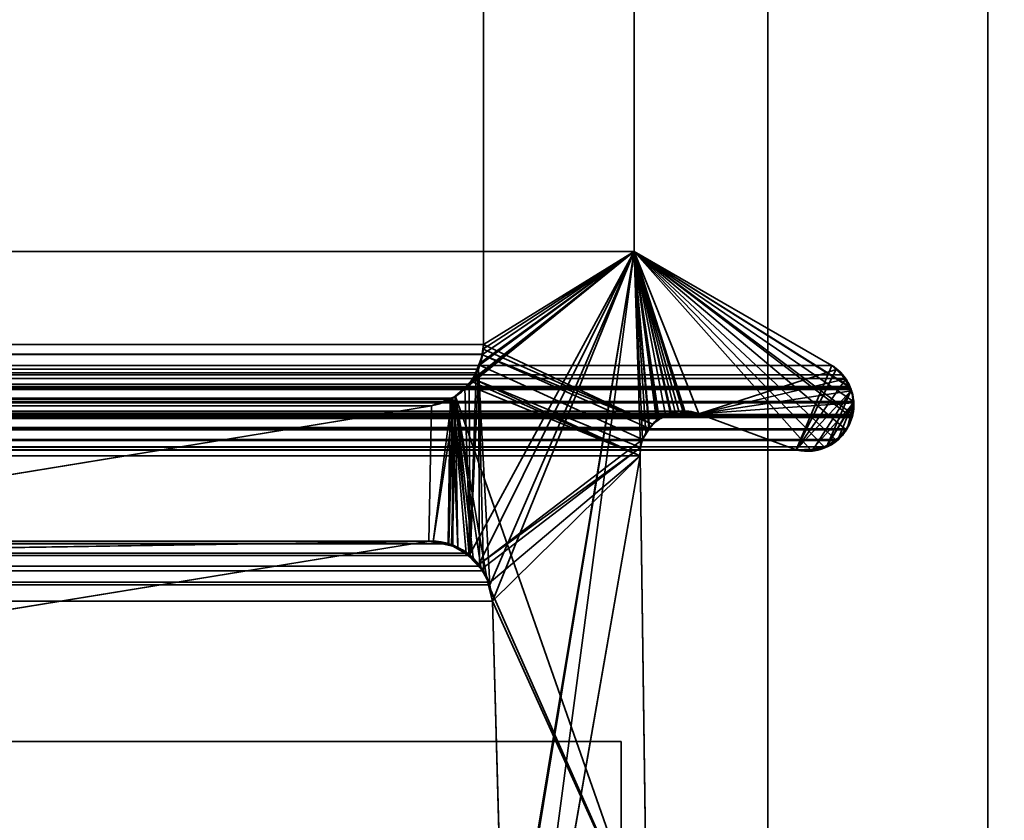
# Model space of a CAD drawing. Header units: millimetres. Extents: x -508 to 6708, y -110 to 248.
# Tile 988 of 1056: x 1857.9 to 1864.61, y 2.48 to 7.93. Entities that reach past the tile are written whole.
import ezdxf

# ---------------------------------------------------------------- set-up
doc = ezdxf.new("R2010")
doc.units = ezdxf.units.MM
doc.layers.add('151', color=7, linetype='Continuous', true_color=0xffffff)

# ---------------------------------------------------------------- blocks, each defined once
blk = doc.blocks.new('UG_SURFACE_002')
at = {"layer": '151', "color": 252, "linetype": 'Continuous', "lineweight": 35}
for points in [[(2057.4999, -5.3, 2215.25), (2057.4999, 229.4, 2215.25), (942.5, 229.4, 2215.25), (942.5, -5.3, 2215.25)], [(1092.5, -5.3, 2065.2499), (1092.5, 229.4, 2065.2499), (1907.5, 229.4, 2065.2499), (1907.5, -5.3, 2065.2499)]]:
    blk.add_3dface(points, dxfattribs=at)
blk = doc.blocks.new('UG_SURFACE_256')
at = {"layer": '151', "color": 252, "linetype": 'Continuous', "lineweight": 35}
for points in [[(1135.5, -22.22, 2021.75), (1864.5, -22.22, 2021.75), (1864.5, 61.62, 2021.75), (1135.5, 61.62, 2021.75)], [(1137, -22.22, 2020.2501), (1137, 61.62, 2020.2501), (1863, 61.62, 2020.2501), (1863, -22.22, 2020.2501)], [(1863, -22.22, 2020.2501), (1863, 61.62, 2020.2501), (1864.5, 61.62, 2021.75), (1864.5, -22.22, 2021.75)]]:
    blk.add_3dface(points, dxfattribs=at)
blk = doc.blocks.new('UG_SURFACE_257')
at = {"layer": '151', "color": 252, "linetype": 'Continuous', "lineweight": 35}
for points in [[(1863, 61.62, 2020.2501), (1863, 61.62, -7.75), (1863, -22.22, -7.75), (1863, -22.22, 2020.2501)], [(1863, -22.22, -7.75), (1863, 61.62, -7.75), (1864.5, 61.62, -7.75), (1864.5, -22.22, -7.75)], [(1864.5, -22.22, 2021.75), (1864.5, 61.62, 2021.75), (1863, 61.62, 2020.2501), (1863, -22.22, 2020.2501)], [(1864.5, 61.62, 2021.75), (1864.5, -22.22, 2021.75), (1864.5, -22.22, -7.75), (1864.5, 61.62, -7.75)]]:
    blk.add_3dface(points, dxfattribs=at)
blk = doc.blocks.new('UG_SURFACE_259')
at = {"layer": '151', "color": 7, "linetype": 'Continuous', "lineweight": 35}
for points in [[(1138.9384, 5.7187, 2018.3115), (1138.9384, 10.8663, 2018.3115), (1861.0616, 10.8663, 2018.3115), (1861.0616, 5.7187, 2018.3115)], [(1861.0616, 5.7187, 2018.3115), (1861.0616, 10.8663, 2018.3115), (1862.0888, 10.6334, 2019.3388), (1862.0888, 6.3541, 2019.3388)], [(1862.0888, 6.3541, 2019.3388), (1862.0888, 10.6334, 2019.3388), (1137.9112, 10.6334, 2019.3388), (1137.9112, 6.3541, 2019.3388)], [(1863.4353, 5.5775, 2020.6852), (1862.0888, 6.3541, 2019.3388), (1137.9112, 6.3541, 2019.3388), (1136.5647, 5.5775, 2020.6852)], [(1862.0888, 6.3541, 2019.3388), (1861.1044, 4.0824, 2018.3544), (1861.0271, 5.5518, 2018.2772), (1861.0557, 5.6507, 2018.3058)], [(1861.0557, 5.6507, 2018.3058), (1861.0564, 5.6534, 2018.3065), (1862.0888, 6.3541, 2019.3388)], [(1862.0888, 6.3541, 2019.3388), (1861.0564, 5.6534, 2018.3065), (1861.0616, 5.7187, 2018.3115)], [(1861.1224, 3.9715, 2018.3723), (1861.1044, 4.0824, 2018.3544), (1862.0888, 6.3541, 2019.3388)], [(1861.2049, 1.0412, 2018.4548), (1861.1224, 3.9715, 2018.3723), (1862.0888, 6.3541, 2019.3388)], [(1861.1853, -0.4469, 2018.4352), (1862.0888, 6.3541, 2019.3388), (1862.1328, 5.0214, 2019.3827), (1862.1284, 4.9608, 2019.3784)], [(1861.1883, 0.8784, 2018.4383), (1862.0888, 6.3541, 2019.3388), (1861.1853, -0.4469, 2018.4352)], [(1862.0888, 6.3541, 2019.3388), (1861.1883, 0.8784, 2018.4383), (1861.2012, 0.9603, 2018.4512)], [(1862.0888, 6.3541, 2019.3388), (1861.2012, 0.9603, 2018.4512), (1861.2049, 1.0412, 2018.4548)], [(1862.0888, 6.3541, 2019.3388), (1862.1465, 5.0731, 2019.3965), (1862.1328, 5.0214, 2019.3827)], [(1862.0888, 6.3541, 2019.3388), (1862.26, 5.2166, 2019.51), (1862.2594, 5.2161, 2019.5093)], [(1862.0888, 6.3541, 2019.3388), (1863.4682, 5.0661, 2020.7181), (1863.3832, 5.022, 2020.6332)], [(1862.0888, 6.3541, 2019.3388), (1863.5839, 5.331, 2020.834), (1863.5856, 5.3226, 2020.8356), (1863.5792, 5.243, 2020.8292)], [(1862.0888, 6.3541, 2019.3388), (1863.5571, 5.4344, 2020.807), (1863.5626, 5.4236, 2020.8127)], [(1863.5571, 5.4344, 2020.807), (1862.0888, 6.3541, 2019.3388), (1863.4353, 5.5775, 2020.6852), (1863.5043, 5.5123, 2020.7543)], [(1862.0888, 6.3541, 2019.3388), (1862.1894, 5.1506, 2019.4395), (1862.1465, 5.0731, 2019.3965)], [(1862.2594, 5.2161, 2019.5093), (1862.1938, 5.1547, 2019.444), (1862.0888, 6.3541, 2019.3388)], [(1862.1938, 5.1547, 2019.444), (1862.1894, 5.1506, 2019.4395), (1862.0888, 6.3541, 2019.3388)], [(1863.3832, 5.022, 2020.6332), (1863.3413, 5.0002, 2020.5913), (1863.2932, 5.0006, 2020.5433), (1862.0888, 6.3541, 2019.3388)], [(1863.5792, 5.243, 2020.8292), (1863.5765, 5.2316, 2020.8266), (1863.5725, 5.2218, 2020.8225), (1862.0888, 6.3541, 2019.3388)], [(1862.0888, 6.3541, 2019.3388), (1862.393, 5.2652, 2019.6431), (1862.3434, 5.2471, 2019.5935)], [(1862.0888, 6.3541, 2019.3388), (1863.5345, 5.1375, 2020.7844), (1863.4803, 5.0724, 2020.7303), (1863.4682, 5.0661, 2020.7181)], [(1863.5626, 5.4236, 2020.8127), (1863.5681, 5.4131, 2020.818), (1863.5839, 5.331, 2020.834), (1862.0888, 6.3541, 2019.3388)], [(1862.3434, 5.2471, 2019.5935), (1862.26, 5.2166, 2019.51), (1862.0888, 6.3541, 2019.3388)], [(1862.0888, 6.3541, 2019.3388), (1862.5292, 5.2483, 2019.7792), (1862.4343, 5.2601, 2019.6843)], [(1863.5725, 5.2218, 2020.8225), (1863.5403, 5.1444, 2020.7903), (1863.5345, 5.1375, 2020.7844), (1862.0888, 6.3541, 2019.3388)], [(1863.2932, 5.0006, 2020.5433), (1863.1932, 5.0016, 2020.4432), (1862.5292, 5.2483, 2019.7792), (1862.0888, 6.3541, 2019.3388)], [(1862.4343, 5.2601, 2019.6843), (1862.393, 5.2652, 2019.6431), (1862.0888, 6.3541, 2019.3388)], [(1138.9384, 5.7187, 2018.3115), (1861.0564, 5.6534, 2018.3065), (1861.0557, 5.6507, 2018.3058)], [(1138.9384, 5.7187, 2018.3115), (1861.0616, 5.7187, 2018.3115), (1861.0564, 5.6534, 2018.3065)], [(1861.0557, 5.6507, 2018.3058), (1138.9474, 5.6514, 2018.3027), (1138.9384, 5.7187, 2018.3115)], [(1138.9474, 5.6514, 2018.3027), (1861.0557, 5.6507, 2018.3058), (1861.0271, 5.5518, 2018.2772)], [(1138.9531, 5.6087, 2018.297), (1138.9474, 5.6514, 2018.3027), (1861.0271, 5.5518, 2018.2772)], [(1136.5647, 5.5775, 2020.6852), (1136.4948, 5.5146, 2020.7553), (1863.5043, 5.5123, 2020.7543)], [(1863.5043, 5.5123, 2020.7543), (1863.4353, 5.5775, 2020.6852), (1136.5647, 5.5775, 2020.6852)], [(1138.9531, 5.6087, 2018.297), (1861.0271, 5.5518, 2018.2772), (1861.012, 5.5272, 2018.2619)], [(1861.012, 5.5272, 2018.2619), (1138.9871, 5.5255, 2018.2629), (1138.9531, 5.6087, 2018.297)], [(1136.4948, 5.5146, 2020.7553), (1136.48, 5.5013, 2020.7701), (1863.5294, 5.4886, 2020.7794)], [(1863.5294, 5.4886, 2020.7794), (1863.5043, 5.5123, 2020.7543), (1136.4948, 5.5146, 2020.7553)], [(1138.9871, 5.5255, 2018.2629), (1861.012, 5.5272, 2018.2619), (1860.9639, 5.449, 2018.214)], [(1138.9925, 5.5122, 2018.2574), (1138.9871, 5.5255, 2018.2629), (1860.9639, 5.449, 2018.214)], [(1138.9925, 5.5122, 2018.2574), (1860.9639, 5.449, 2018.214), (1860.9353, 5.4249, 2018.1854)], [(1860.9353, 5.4249, 2018.1854), (1139.0641, 5.4223, 2018.1859), (1138.9925, 5.5122, 2018.2574)], [(1860.9719, 4.2823, 2018.2219), (1860.9639, 5.449, 2018.214), (1861.012, 5.5272, 2018.2619)], [(1861.035, 4.2089, 2018.285), (1860.9719, 4.2823, 2018.2219), (1861.0271, 5.5518, 2018.2772)], [(1861.012, 5.5272, 2018.2619), (1861.0271, 5.5518, 2018.2772), (1860.9719, 4.2823, 2018.2219)], [(1861.0271, 5.5518, 2018.2772), (1861.0615, 4.178, 2018.3115), (1861.035, 4.2089, 2018.285)], [(1861.0271, 5.5518, 2018.2772), (1861.1044, 4.0824, 2018.3544), (1861.0959, 4.1013, 2018.3458), (1861.0615, 4.178, 2018.3115)], [(1863.5043, 5.5123, 2020.7543), (1863.5294, 5.4886, 2020.7794), (1863.5571, 5.4344, 2020.807)], [(1136.48, 5.5013, 2020.7701), (1136.4424, 5.4348, 2020.8075), (1863.5571, 5.4344, 2020.807)], [(1136.48, 5.5013, 2020.7701), (1863.5571, 5.4344, 2020.807), (1863.5294, 5.4886, 2020.7794)], [(1860.9353, 5.4249, 2018.1854), (1860.9639, 5.449, 2018.214), (1860.9719, 4.2823, 2018.2219)], [(1136.4354, 5.4222, 2020.8147), (1136.4158, 5.3416, 2020.8342), (1863.5839, 5.331, 2020.834)], [(1136.4366, 5.4244, 2020.8135), (1136.4354, 5.4222, 2020.8147), (1863.5681, 5.4131, 2020.818)], [(1136.4354, 5.4222, 2020.8147), (1863.5839, 5.331, 2020.834), (1863.5681, 5.4131, 2020.818)], [(1136.4424, 5.4348, 2020.8075), (1136.4366, 5.4244, 2020.8135), (1863.5626, 5.4236, 2020.8127)], [(1863.5681, 5.4131, 2020.818), (1863.5626, 5.4236, 2020.8127), (1136.4366, 5.4244, 2020.8135)], [(1863.5626, 5.4236, 2020.8127), (1863.5571, 5.4344, 2020.807), (1136.4424, 5.4348, 2020.8075)], [(1139.0641, 5.4223, 2018.1859), (1860.9353, 5.4249, 2018.1854), (1860.8527, 5.3547, 2018.1026)], [(1139.0761, 5.4072, 2018.1739), (1139.0641, 5.4223, 2018.1859), (1860.8527, 5.3547, 2018.1026)], [(1139.0761, 5.4072, 2018.1739), (1860.8527, 5.3547, 2018.1026), (1860.8342, 5.3481, 2018.0843)], [(1860.8342, 5.3481, 2018.0843), (1139.1673, 5.3523, 2018.0829), (1139.0761, 5.4072, 2018.1739)], [(1860.9719, 4.2823, 2018.2219), (1860.8527, 5.3547, 2018.1026), (1860.9353, 5.4249, 2018.1854)], [(1863.5792, 5.243, 2020.8292), (1136.4154, 5.3315, 2020.8347), (1136.4142, 5.3011, 2020.8359)], [(1136.4158, 5.3416, 2020.8342), (1136.4154, 5.3315, 2020.8347), (1863.5839, 5.331, 2020.834)], [(1136.4154, 5.3315, 2020.8347), (1863.5792, 5.243, 2020.8292), (1863.5856, 5.3226, 2020.8356)], [(1863.5856, 5.3226, 2020.8356), (1863.5839, 5.331, 2020.834), (1136.4154, 5.3315, 2020.8347)], [(1139.2186, 5.3214, 2018.0314), (1139.1673, 5.3523, 2018.0829), (1860.8342, 5.3481, 2018.0843)], [(1139.2921, 5.3024, 2017.9579), (1139.2186, 5.3214, 2018.0314), (1860.8342, 5.3481, 2018.0843)], [(1860.8342, 5.3481, 2018.0843), (1860.7079, 5.3024, 2017.9579), (1139.2921, 5.3024, 2017.9579)], [(1145.5108, 4.2872, 2011.7393), (1139.2921, 5.3024, 2017.9579), (1860.7079, 5.3024, 2017.9579), (1854.4892, 4.2872, 2011.7393)], [(1854.4892, 4.2872, 2011.7393), (1860.7079, 5.3024, 2017.9579), (1860.6892, 4.381, 2017.9391)], [(1860.8217, 4.3634, 2018.0717), (1860.6892, 4.381, 2017.9391), (1860.7079, 5.3024, 2017.9579), (1860.8342, 5.3481, 2018.0843)], [(1860.8342, 5.3481, 2018.0843), (1860.8527, 5.3547, 2018.1026), (1860.8217, 4.3634, 2018.0717)], [(1860.8253, 4.3615, 2018.0752), (1860.8217, 4.3634, 2018.0717), (1860.8527, 5.3547, 2018.1026)], [(1860.9428, 4.2979, 2018.1928), (1860.8253, 4.3615, 2018.0752), (1860.8527, 5.3547, 2018.1026)], [(1860.8527, 5.3547, 2018.1026), (1860.9719, 4.2823, 2018.2219), (1860.9428, 4.2979, 2018.1928)], [(1136.4142, 5.3011, 2020.8359), (1136.4235, 5.2316, 2020.8266), (1863.5765, 5.2316, 2020.8266)], [(1863.5765, 5.2316, 2020.8266), (1863.5792, 5.243, 2020.8292), (1136.4142, 5.3011, 2020.8359)], [(1862.5292, 5.2483, 2019.7792), (1863.1932, 5.0016, 2020.4432), (1136.8068, 5.0016, 2020.4432), (1137.4708, 5.2483, 2019.7792)], [(1137.4708, 5.2483, 2019.7792), (1137.5657, 5.2609, 2019.6843), (1862.4343, 5.2601, 2019.6843)], [(1862.4343, 5.2601, 2019.6843), (1862.5292, 5.2483, 2019.7792), (1137.4708, 5.2483, 2019.7792)], [(1862.393, 5.2652, 2019.6431), (1137.5657, 5.2609, 2019.6843), (1137.6022, 5.2657, 2019.6478)], [(1862.393, 5.2652, 2019.6431), (1862.4343, 5.2601, 2019.6843), (1137.5657, 5.2609, 2019.6843)], [(1137.6022, 5.2657, 2019.6478), (1862.3434, 5.2471, 2019.5935), (1862.393, 5.2652, 2019.6431)], [(1137.6022, 5.2657, 2019.6478), (1137.6568, 5.2479, 2019.5932), (1862.3434, 5.2471, 2019.5935)], [(1862.26, 5.2166, 2019.51), (1137.6568, 5.2479, 2019.5932), (1137.7264, 5.2251, 2019.5236)], [(1862.26, 5.2166, 2019.51), (1862.3434, 5.2471, 2019.5935), (1137.6568, 5.2479, 2019.5932)], [(1136.4275, 5.2218, 2020.8225), (1863.5725, 5.2218, 2020.8225), (1863.5765, 5.2316, 2020.8266), (1136.4235, 5.2316, 2020.8266)], [(1863.5403, 5.1444, 2020.7903), (1136.4275, 5.2218, 2020.8225), (1136.4596, 5.1447, 2020.7903)], [(1863.5403, 5.1444, 2020.7903), (1863.5725, 5.2218, 2020.8225), (1136.4275, 5.2218, 2020.8225)], [(1137.7264, 5.2251, 2019.5236), (1862.2594, 5.2161, 2019.5093), (1862.26, 5.2166, 2019.51)], [(1137.7264, 5.2251, 2019.5236), (1137.7397, 5.2137, 2019.5103), (1862.2594, 5.2161, 2019.5093)], [(1862.2594, 5.2161, 2019.5093), (1137.7397, 5.2137, 2019.5103), (1137.8065, 5.1556, 2019.4435)], [(1137.8065, 5.1556, 2019.4435), (1862.1938, 5.1547, 2019.444), (1862.2594, 5.2161, 2019.5093)], [(1863.5403, 5.1444, 2020.7903), (1136.4596, 5.1447, 2020.7903), (1136.4657, 5.1377, 2020.7844)], [(1136.4657, 5.1377, 2020.7844), (1863.5345, 5.1375, 2020.7844), (1863.5403, 5.1444, 2020.7903)], [(1863.5345, 5.1375, 2020.7844), (1136.4657, 5.1377, 2020.7844), (1136.5267, 5.0664, 2020.7233)], [(1863.4803, 5.0724, 2020.7303), (1863.5345, 5.1375, 2020.7844), (1136.5267, 5.0664, 2020.7233)], [(1862.1894, 5.1506, 2019.4395), (1137.8065, 5.1556, 2019.4435), (1137.8069, 5.1552, 2019.443)], [(1862.1894, 5.1506, 2019.4395), (1862.1938, 5.1547, 2019.444), (1137.8065, 5.1556, 2019.4435)], [(1137.8069, 5.1552, 2019.443), (1862.1465, 5.0731, 2019.3965), (1862.1894, 5.1506, 2019.4395)], [(1137.8069, 5.1552, 2019.443), (1137.8535, 5.0731, 2019.3965), (1862.1465, 5.0731, 2019.3965)], [(1863.4682, 5.0661, 2020.7181), (1863.4803, 5.0724, 2020.7303), (1136.5267, 5.0664, 2020.7233)], [(1136.5267, 5.0664, 2020.7233), (1136.5314, 5.0638, 2020.7186), (1863.4682, 5.0661, 2020.7181)], [(1863.3832, 5.022, 2020.6332), (1863.4682, 5.0661, 2020.7181), (1136.5314, 5.0638, 2020.7186)], [(1136.5314, 5.0638, 2020.7186), (1136.616, 5.018, 2020.6339), (1863.3832, 5.022, 2020.6332)], [(1862.1328, 5.0214, 2019.3827), (1137.8535, 5.0731, 2019.3965), (1137.8715, 4.9803, 2019.3784)], [(1862.1328, 5.0214, 2019.3827), (1862.1465, 5.0731, 2019.3965), (1137.8535, 5.0731, 2019.3965)], [(1863.3832, 5.022, 2020.6332), (1136.616, 5.018, 2020.6339), (1136.6394, 5.0054, 2020.6108)], [(1863.3413, 5.0002, 2020.5913), (1863.3832, 5.022, 2020.6332), (1136.6394, 5.0054, 2020.6108)], [(1136.6394, 5.0054, 2020.6108), (1136.7071, 4.999, 2020.5429), (1863.2932, 5.0006, 2020.5433)], [(1863.2932, 5.0006, 2020.5433), (1863.3413, 5.0002, 2020.5913), (1136.6394, 5.0054, 2020.6108)], [(1136.7071, 4.999, 2020.5429), (1136.763, 4.9938, 2020.4871), (1863.1932, 5.0016, 2020.4432)], [(1863.1932, 5.0016, 2020.4432), (1863.2932, 5.0006, 2020.5433), (1136.7071, 4.999, 2020.5429)], [(1136.763, 4.9938, 2020.4871), (1136.8068, 5.0016, 2020.4432), (1863.1932, 5.0016, 2020.4432)], [(1137.8715, 4.9803, 2019.3784), (1862.1284, 4.9608, 2019.3784), (1862.1328, 5.0214, 2019.3827)], [(1137.8715, 4.9803, 2019.3784), (1137.8716, 4.9608, 2019.3784), (1862.1284, 4.9608, 2019.3784)], [(1862.175, 1.6459, 2019.4249), (1862.1284, 4.9608, 2019.3784), (1137.8716, 4.9608, 2019.3784), (1137.825, 1.6459, 2019.4249)], [(1861.1876, -0.4479, 2018.4376), (1861.1853, -0.4469, 2018.4352), (1862.1284, 4.9608, 2019.3784)], [(1861.1876, -0.4479, 2018.4376), (1862.1284, 4.9608, 2019.3784), (1862.175, 1.6459, 2019.4249)], [(1860.8253, 4.3615, 2018.0752), (1139.1747, 4.3615, 2018.0752), (1139.1783, 4.3634, 2018.0717)], [(1139.1783, 4.3634, 2018.0717), (1139.3108, 4.381, 2017.9391), (1860.6892, 4.381, 2017.9391), (1860.8217, 4.3634, 2018.0717)], [(1860.8217, 4.3634, 2018.0717), (1860.8253, 4.3615, 2018.0752), (1139.1783, 4.3634, 2018.0717)], [(1139.3108, 4.381, 2017.9391), (1148.4149, 2.8982, 2008.8351), (1851.5851, 2.8982, 2008.8351), (1860.6892, 4.381, 2017.9391)], [(1860.6892, 4.381, 2017.9391), (1851.5851, 2.8982, 2008.8351), (1854.4213, 4.2819, 2011.6713), (1854.4725, 4.2849, 2011.7226)], [(1860.6892, 4.381, 2017.9391), (1854.4725, 4.2849, 2011.7226), (1854.4892, 4.2872, 2011.7393)], [(1139.0281, 4.2823, 2018.2219), (1139.0572, 4.2979, 2018.1928), (1860.9428, 4.2979, 2018.1928), (1860.9719, 4.2823, 2018.2219)], [(1139.1747, 4.3615, 2018.0752), (1860.8253, 4.3615, 2018.0752), (1860.9428, 4.2979, 2018.1928), (1139.0572, 4.2979, 2018.1928)], [(1861.035, 4.2089, 2018.285), (1138.965, 4.2089, 2018.285), (1139.0281, 4.2823, 2018.2219)], [(1860.9719, 4.2823, 2018.2219), (1861.035, 4.2089, 2018.285), (1139.0281, 4.2823, 2018.2219)], [(1861.0615, 4.178, 2018.3115), (1138.9041, 4.1013, 2018.3458), (1138.9385, 4.178, 2018.3115)], [(1861.0615, 4.178, 2018.3115), (1861.0959, 4.1013, 2018.3458), (1138.9041, 4.1013, 2018.3458)], [(1138.9385, 4.178, 2018.3115), (1138.965, 4.2089, 2018.285), (1861.035, 4.2089, 2018.285), (1861.0615, 4.178, 2018.3115)], [(1138.8956, 4.0824, 2018.3544), (1138.9041, 4.1013, 2018.3458), (1861.0959, 4.1013, 2018.3458), (1861.1044, 4.0824, 2018.3544)], [(1861.1044, 4.0824, 2018.3544), (1138.8776, 3.9715, 2018.3723), (1138.8956, 4.0824, 2018.3544)], [(1861.1044, 4.0824, 2018.3544), (1861.1224, 3.9715, 2018.3723), (1138.8776, 3.9715, 2018.3723)], [(1138.7951, 1.0412, 2018.4548), (1138.8776, 3.9715, 2018.3723), (1861.1224, 3.9715, 2018.3723), (1861.2049, 1.0412, 2018.4548)]]:
    blk.add_3dface(points, dxfattribs=at)
blk = doc.blocks.new('UG_SURFACE_260')
at = {"layer": '151', "color": 7, "linetype": 'Continuous', "lineweight": 35}
for points in [[(1862.0888, 10.6334, -7.75), (1862.0888, 6.3541, -7.75), (1861.0616, 5.7187, -7.75), (1861.0616, 10.8663, -7.75)], [(1862.0888, 6.3541, 2019.3388), (1862.0888, 10.6334, 2019.3388), (1861.0616, 10.8663, 2018.3115), (1861.0616, 5.7187, 2018.3115)], [(1861.0616, 5.7187, 2018.3115), (1861.0616, 10.8663, 2018.3115), (1861.0616, 10.8663, -7.75), (1861.0616, 5.7187, -7.75)], [(1862.0888, 6.3541, -7.75), (1862.0888, 10.6334, -7.75), (1862.0888, 10.6334, 2019.3388), (1862.0888, 6.3541, 2019.3388)], [(1862.0888, 6.3541, 2019.3388), (1860.8693, 5.365, 2018.1193), (1860.8867, 4.3379, 2018.1367), (1860.962, 4.2773, 2018.2121)], [(1860.9517, 5.4465, 2018.2016), (1860.8693, 5.365, 2018.1193), (1862.0888, 6.3541, 2019.3388)], [(1860.9754, 5.4699, 2018.2254), (1860.9517, 5.4465, 2018.2016), (1862.0888, 6.3541, 2019.3388)], [(1860.962, 4.2773, 2018.2121), (1861.0306, 4.2222, 2018.2805), (1862.0888, 6.3541, 2019.3388)], [(1862.0888, 6.3541, 2019.3388), (1860.991, 5.4854, 2018.2409), (1860.9754, 5.4699, 2018.2254)], [(1861.0358, 5.5803, 2018.286), (1860.991, 5.4854, 2018.2409), (1862.0888, 6.3541, 2019.3388)], [(1862.1465, 5.0731, 2019.3965), (1862.1682, 5.1188, 2019.4182), (1862.0888, 6.3541, 2019.3388), (1861.0306, 4.2222, 2018.2805)], [(1862.0888, 6.3541, 2019.3388), (1861.0433, 5.596, 2018.2934), (1861.0358, 5.5803, 2018.286)], [(1861.057, 5.6889, 2018.3072), (1861.0433, 5.596, 2018.2934), (1862.0888, 6.3541, 2019.3388)], [(1862.0888, 6.3541, 2019.3388), (1861.0616, 5.7187, 2018.3115), (1861.057, 5.6889, 2018.3072)], [(1862.2524, 5.2053, -7.75), (1862.2129, 5.1775, -7.75), (1861.0616, 5.7187, -7.75), (1862.0888, 6.3541, -7.75)], [(1863.4353, 5.5775, -7.75), (1862.0888, 6.3541, -7.75), (1862.0888, 6.3541, 2019.3388), (1863.4353, 5.5775, 2020.6852)], [(1863.1932, 5.0016, -7.75), (1862.5292, 5.2483, -7.75), (1862.0888, 6.3541, -7.75), (1863.4353, 5.5775, -7.75)], [(1862.0888, 6.3541, -7.75), (1862.3017, 5.2399, -7.75), (1862.2524, 5.2053, -7.75)], [(1862.0888, 6.3541, -7.75), (1862.4204, 5.267, -7.75), (1862.3372, 5.248, -7.75)], [(1862.3372, 5.248, -7.75), (1862.3017, 5.2399, -7.75), (1862.0888, 6.3541, -7.75)], [(1862.0888, 6.3541, -7.75), (1862.5292, 5.2483, -7.75), (1862.4345, 5.2646, -7.75)], [(1862.4345, 5.2646, -7.75), (1862.4204, 5.267, -7.75), (1862.0888, 6.3541, -7.75)], [(1862.0888, 6.3541, 2019.3388), (1862.1682, 5.1188, 2019.4182), (1862.1914, 5.1456, 2019.4414)], [(1862.0888, 6.3541, 2019.3388), (1862.3686, 5.2615, 2019.6187), (1862.4344, 5.2561, 2019.6843)], [(1862.0888, 6.3541, 2019.3388), (1862.2416, 5.2033, 2019.4917), (1862.2501, 5.2071, 2019.5), (1862.3375, 5.2472, 2019.5875)], [(1862.4344, 5.2561, 2019.6843), (1862.5292, 5.2483, 2019.7792), (1862.0888, 6.3541, 2019.3388)], [(1862.1914, 5.1456, 2019.4414), (1862.2416, 5.2033, 2019.4917), (1862.0888, 6.3541, 2019.3388)], [(1862.3375, 5.2472, 2019.5875), (1862.3686, 5.2615, 2019.6187), (1862.0888, 6.3541, 2019.3388)], [(1863.4657, 5.5488, 2020.7157), (1863.4353, 5.5775, 2020.6852), (1862.0888, 6.3541, 2019.3388), (1862.5292, 5.2483, 2019.7792)], [(1861.0616, 5.7187, -7.75), (1861.0591, 5.688, -7.75), (1861.057, 5.6889, 2018.3072)], [(1861.057, 5.6889, 2018.3072), (1861.0616, 5.7187, 2018.3115), (1861.0616, 5.7187, -7.75)], [(1861.0591, 5.688, -7.75), (1861.0616, 5.7187, -7.75), (1862.2129, 5.1775, -7.75)], [(1862.1935, 5.1471, -7.75), (1862.1465, 5.0731, -7.75), (1861.0293, 5.5819, -7.75), (1861.0559, 5.6496, -7.75)], [(1861.0559, 5.6496, -7.75), (1861.0293, 5.5819, -7.75), (1861.0358, 5.5803, 2018.286)], [(1861.0591, 5.688, -7.75), (1861.0559, 5.6496, -7.75), (1861.0358, 5.5803, 2018.286)], [(1861.0358, 5.5803, 2018.286), (1861.0433, 5.596, 2018.2934), (1861.0591, 5.688, -7.75)], [(1861.0433, 5.596, 2018.2934), (1861.057, 5.6889, 2018.3072), (1861.0591, 5.688, -7.75)], [(1862.2129, 5.1775, -7.75), (1861.0559, 5.6496, -7.75), (1861.0591, 5.688, -7.75)], [(1861.0559, 5.6496, -7.75), (1862.2129, 5.1775, -7.75), (1862.1935, 5.1471, -7.75)], [(1861.0293, 5.5819, -7.75), (1860.9916, 5.4863, -7.75), (1860.991, 5.4854, 2018.2409)], [(1860.991, 5.4854, 2018.2409), (1861.0358, 5.5803, 2018.286), (1861.0293, 5.5819, -7.75)], [(1860.9916, 5.4863, -7.75), (1861.0293, 5.5819, -7.75), (1862.1465, 5.0731, -7.75), (1862.1322, 5.0177, -7.75)], [(1863.4353, 5.5775, -7.75), (1863.4489, 5.5687, -7.75), (1863.4655, 5.5516, -7.75), (1863.1932, 5.0016, -7.75)], [(1863.4655, 5.5516, -7.75), (1863.4489, 5.5687, -7.75), (1863.4353, 5.5775, 2020.6852)], [(1863.4353, 5.5775, 2020.6852), (1863.4657, 5.5488, 2020.7157), (1863.4655, 5.5516, -7.75)], [(1863.4489, 5.5687, -7.75), (1863.4353, 5.5775, -7.75), (1863.4353, 5.5775, 2020.6852)], [(1862.5292, 5.2483, 2019.7792), (1863.5309, 5.4854, 2020.7808), (1863.5294, 5.4886, 2020.7794), (1863.4657, 5.5488, 2020.7157)], [(1863.4655, 5.5516, -7.75), (1863.5305, 5.485, -7.75), (1863.1932, 5.0016, -7.75)], [(1863.5305, 5.485, -7.75), (1863.4655, 5.5516, -7.75), (1863.4657, 5.5488, 2020.7157)], [(1863.4657, 5.5488, 2020.7157), (1863.5294, 5.4886, 2020.7794), (1863.5305, 5.485, -7.75)], [(1860.8693, 5.365, 2018.1193), (1860.9517, 5.4465, 2018.2016), (1860.9498, 5.4447, -7.75)], [(1860.9498, 5.4447, -7.75), (1860.8702, 5.3656, -7.75), (1860.8693, 5.365, 2018.1193)], [(1862.1284, 4.9608, -7.75), (1862.175, 1.6459, -7.75), (1860.8702, 5.3656, -7.75), (1860.9498, 5.4447, -7.75)], [(1862.1284, 4.9608, -7.75), (1860.9498, 5.4447, -7.75), (1860.9743, 5.4691, -7.75)], [(1860.9743, 5.4691, -7.75), (1860.9498, 5.4447, -7.75), (1860.9517, 5.4465, 2018.2016)], [(1860.9517, 5.4465, 2018.2016), (1860.9754, 5.4699, 2018.2254), (1860.9743, 5.4691, -7.75)], [(1860.9743, 5.4691, -7.75), (1860.9916, 5.4863, -7.75), (1862.1284, 4.9608, -7.75)], [(1860.9916, 5.4863, -7.75), (1860.9743, 5.4691, -7.75), (1860.9754, 5.4699, 2018.2254)], [(1860.9754, 5.4699, 2018.2254), (1860.991, 5.4854, 2018.2409), (1860.9916, 5.4863, -7.75)], [(1862.1322, 5.0177, -7.75), (1862.1284, 4.9608, -7.75), (1860.9916, 5.4863, -7.75)], [(1862.5292, 5.2483, 2019.7792), (1863.5678, 5.405, 2020.8178), (1863.5309, 5.4854, 2020.7808)], [(1863.1932, 5.0016, -7.75), (1863.5305, 5.485, -7.75), (1863.5347, 5.4807, -7.75), (1863.5646, 5.4048, -7.75)], [(1863.5294, 5.4886, 2020.7794), (1863.5309, 5.4854, 2020.7808), (1863.5305, 5.485, -7.75)], [(1863.5347, 5.4807, -7.75), (1863.5305, 5.485, -7.75), (1863.5309, 5.4854, 2020.7808)], [(1863.5646, 5.4048, -7.75), (1863.5347, 5.4807, -7.75), (1863.5309, 5.4854, 2020.7808)], [(1863.5309, 5.4854, 2020.7808), (1863.5678, 5.405, 2020.8178), (1863.5646, 5.4048, -7.75)], [(1862.5292, 5.2483, 2019.7792), (1863.5832, 5.3218, 2020.8333), (1863.5757, 5.388, 2020.8256), (1863.5678, 5.405, 2020.8178)], [(1863.3034, 4.9974, -7.75), (1863.1932, 5.0016, -7.75), (1863.5646, 5.4048, -7.75)], [(1863.4027, 5.0261, -7.75), (1863.3237, 4.9966, -7.75), (1863.3034, 4.9974, -7.75), (1863.5646, 5.4048, -7.75)], [(1863.4027, 5.0261, -7.75), (1863.5646, 5.4048, -7.75), (1863.5813, 5.3623, -7.75), (1863.5799, 5.3226, -7.75)], [(1863.5813, 5.3623, -7.75), (1863.5646, 5.4048, -7.75), (1863.5678, 5.405, 2020.8178)], [(1863.5678, 5.405, 2020.8178), (1863.5757, 5.388, 2020.8256), (1863.5813, 5.3623, -7.75)], [(1863.5799, 5.3226, -7.75), (1863.5813, 5.3623, -7.75), (1863.5757, 5.388, 2020.8256)], [(1863.5757, 5.388, 2020.8256), (1863.5832, 5.3218, 2020.8333), (1863.5799, 5.3226, -7.75)], [(1851.5851, 2.8982, 2008.8351), (1860.6892, 4.381, 2017.9391), (1860.7079, 5.3024, 2017.9579), (1854.4892, 4.2872, 2011.7393)], [(1854.4892, 4.2872, -7.75), (1860.7079, 5.3024, -7.75), (1860.6892, 4.381, -7.75)], [(1854.4892, 4.2872, 2011.7393), (1860.7079, 5.3024, 2017.9579), (1860.7079, 5.3024, -7.75), (1854.4892, 4.2872, -7.75)], [(1860.8468, 5.3562, 2018.0967), (1860.7079, 5.3024, 2017.9579), (1860.6892, 4.381, 2017.9391), (1860.7177, 4.3748, 2017.9677)], [(1860.7177, 4.3764, -7.75), (1860.6892, 4.381, -7.75), (1860.7079, 5.3024, -7.75), (1860.8459, 5.3561, -7.75)], [(1860.7079, 5.3024, 2017.9579), (1860.8468, 5.3562, 2018.0967), (1860.8459, 5.3561, -7.75)], [(1860.8459, 5.3561, -7.75), (1860.7079, 5.3024, -7.75), (1860.7079, 5.3024, 2017.9579)], [(1860.8702, 5.3656, -7.75), (1860.8435, 4.3562, -7.75), (1860.7177, 4.3764, -7.75)], [(1860.8459, 5.3561, -7.75), (1860.8702, 5.3656, -7.75), (1860.7177, 4.3764, -7.75)], [(1860.7177, 4.3748, 2017.9677), (1860.8516, 4.3455, 2018.1017), (1860.8468, 5.3562, 2018.0967)], [(1860.8515, 4.3513, -7.75), (1860.8435, 4.3562, -7.75), (1860.8702, 5.3656, -7.75)], [(1860.8702, 5.3656, -7.75), (1860.8459, 5.3561, -7.75), (1860.8468, 5.3562, 2018.0967)], [(1860.8468, 5.3562, 2018.0967), (1860.8693, 5.365, 2018.1193), (1860.8702, 5.3656, -7.75)], [(1860.8867, 4.3379, 2018.1367), (1860.8693, 5.365, 2018.1193), (1860.8468, 5.3562, 2018.0967)], [(1860.8516, 4.3455, 2018.1017), (1860.8867, 4.3379, 2018.1367), (1860.8468, 5.3562, 2018.0967)], [(1860.8702, 5.3656, -7.75), (1860.9631, 4.2826, -7.75), (1860.8515, 4.3513, -7.75)], [(1860.8702, 5.3656, -7.75), (1860.9905, 4.2657, -7.75), (1860.9631, 4.2826, -7.75)], [(1860.8702, 5.3656, -7.75), (1861.0816, 4.1408, -7.75), (1861.0469, 4.1883, -7.75)], [(1861.0469, 4.1883, -7.75), (1860.9905, 4.2657, -7.75), (1860.8702, 5.3656, -7.75)], [(1861.0944, 4.0879, -7.75), (1861.0816, 4.1408, -7.75), (1860.8702, 5.3656, -7.75), (1862.175, 1.6459, -7.75)], [(1863.5832, 5.3218, 2020.8333), (1862.5292, 5.2483, 2019.7792), (1863.1932, 5.0016, 2020.4432), (1863.3031, 5.0057, 2020.5531)], [(1863.5832, 5.3218, 2020.8333), (1863.3031, 5.0057, 2020.5531), (1863.3696, 5.0082, 2020.6196), (1863.4025, 5.028, 2020.6525)], [(1863.4889, 5.0809, 2020.7388), (1863.5427, 5.1542, 2020.7927), (1863.5832, 5.3218, 2020.8333), (1863.4025, 5.028, 2020.6525)], [(1863.4846, 5.0854, -7.75), (1863.4325, 5.0372, -7.75), (1863.4027, 5.0261, -7.75), (1863.5799, 5.3226, -7.75)], [(1863.4846, 5.0854, -7.75), (1863.5799, 5.3226, -7.75), (1863.5765, 5.2316, -7.75), (1863.5405, 5.1534, -7.75)], [(1863.5832, 5.3218, 2020.8333), (1863.5427, 5.1542, 2020.7927), (1863.5539, 5.1695, 2020.8039), (1863.5765, 5.2316, 2020.8266)], [(1863.5799, 5.3226, -7.75), (1863.5858, 5.2992, 2020.8359), (1863.5765, 5.2316, 2020.8266)], [(1863.5765, 5.2316, 2020.8266), (1863.5765, 5.2316, -7.75), (1863.5799, 5.3226, -7.75)], [(1863.5765, 5.2316, 2020.8266), (1863.5858, 5.2992, 2020.8359), (1863.5832, 5.3218, 2020.8333)], [(1863.5799, 5.3226, -7.75), (1863.5832, 5.3218, 2020.8333), (1863.5858, 5.2992, 2020.8359)], [(1862.3017, 5.2399, -7.75), (1862.3375, 5.2472, 2019.5875), (1862.2501, 5.2071, 2019.5)], [(1862.2501, 5.2071, 2019.5), (1862.2524, 5.2053, -7.75), (1862.3017, 5.2399, -7.75)], [(1862.3017, 5.2399, -7.75), (1862.3372, 5.248, -7.75), (1862.3375, 5.2472, 2019.5875)], [(1862.3686, 5.2615, 2019.6187), (1862.3372, 5.248, -7.75), (1862.4204, 5.267, -7.75)], [(1862.3686, 5.2615, 2019.6187), (1862.3375, 5.2472, 2019.5875), (1862.3372, 5.248, -7.75)], [(1862.4204, 5.267, -7.75), (1862.4344, 5.2561, 2019.6843), (1862.3686, 5.2615, 2019.6187)], [(1862.4204, 5.267, -7.75), (1862.4345, 5.2646, -7.75), (1862.4344, 5.2561, 2019.6843)], [(1862.4344, 5.2561, 2019.6843), (1862.4345, 5.2646, -7.75), (1862.5292, 5.2483, -7.75)], [(1862.5292, 5.2483, -7.75), (1862.5292, 5.2483, 2019.7792), (1862.4344, 5.2561, 2019.6843)], [(1862.5292, 5.2483, -7.75), (1863.1932, 5.0016, -7.75), (1863.1932, 5.0016, 2020.4432), (1862.5292, 5.2483, 2019.7792)], [(1862.2416, 5.2033, 2019.4917), (1862.1914, 5.1456, 2019.4414), (1862.1935, 5.1471, -7.75)], [(1862.2416, 5.2033, 2019.4917), (1862.1935, 5.1471, -7.75), (1862.2129, 5.1775, -7.75)], [(1862.2416, 5.2033, 2019.4917), (1862.2129, 5.1775, -7.75), (1862.2524, 5.2053, -7.75)], [(1862.2524, 5.2053, -7.75), (1862.2501, 5.2071, 2019.5), (1862.2416, 5.2033, 2019.4917)], [(1863.5427, 5.1542, 2020.7927), (1863.5405, 5.1534, -7.75), (1863.5765, 5.2316, -7.75)], [(1863.5765, 5.2316, -7.75), (1863.5539, 5.1695, 2020.8039), (1863.5427, 5.1542, 2020.7927)], [(1863.5765, 5.2316, -7.75), (1863.5765, 5.2316, 2020.8266), (1863.5539, 5.1695, 2020.8039)], [(1862.1682, 5.1188, 2019.4182), (1862.1465, 5.0731, -7.75), (1862.1935, 5.1471, -7.75)], [(1862.1682, 5.1188, 2019.4182), (1862.1465, 5.0731, 2019.3965), (1862.1465, 5.0731, -7.75)], [(1862.1935, 5.1471, -7.75), (1862.1914, 5.1456, 2019.4414), (1862.1682, 5.1188, 2019.4182)], [(1863.5405, 5.1534, -7.75), (1863.5274, 5.1249, -7.75), (1863.4846, 5.0854, -7.75)], [(1863.4889, 5.0809, 2020.7388), (1863.4846, 5.0854, -7.75), (1863.5274, 5.1249, -7.75)], [(1863.5274, 5.1249, -7.75), (1863.5427, 5.1542, 2020.7927), (1863.4889, 5.0809, 2020.7388)], [(1863.5274, 5.1249, -7.75), (1863.5405, 5.1534, -7.75), (1863.5427, 5.1542, 2020.7927)], [(1861.0306, 4.2222, 2018.2805), (1862.1322, 5.0177, 2019.3822), (1862.1465, 5.0731, 2019.3965)], [(1862.1322, 5.0177, -7.75), (1862.1465, 5.0731, 2019.3965), (1862.1322, 5.0177, 2019.3822)], [(1862.1322, 5.0177, -7.75), (1862.1465, 5.0731, -7.75), (1862.1465, 5.0731, 2019.3965)], [(1863.4846, 5.0854, -7.75), (1863.4876, 5.0792, 2020.7376), (1863.4025, 5.028, 2020.6525)], [(1863.4025, 5.028, 2020.6525), (1863.4325, 5.0372, -7.75), (1863.4846, 5.0854, -7.75)], [(1863.4025, 5.028, 2020.6525), (1863.4876, 5.0792, 2020.7376), (1863.4889, 5.0809, 2020.7388)], [(1863.4025, 5.028, 2020.6525), (1863.4027, 5.0261, -7.75), (1863.4325, 5.0372, -7.75)], [(1863.4846, 5.0854, -7.75), (1863.4889, 5.0809, 2020.7388), (1863.4876, 5.0792, 2020.7376)], [(1862.1322, 5.0177, 2019.3822), (1861.0306, 4.2222, 2018.2805), (1861.0489, 4.1885, 2018.2989)], [(1861.0489, 4.1885, 2018.2989), (1861.1006, 4.0942, 2018.3506), (1862.1284, 4.9608, 2019.3784), (1862.1322, 5.0177, 2019.3822)], [(1862.1322, 5.0177, 2019.3822), (1862.1284, 4.9608, -7.75), (1862.1322, 5.0177, -7.75)], [(1862.1322, 5.0177, 2019.3822), (1862.1284, 4.9608, 2019.3784), (1862.1284, 4.9608, -7.75)], [(1863.3034, 4.9974, -7.75), (1863.3031, 5.0057, 2020.5531), (1863.1932, 5.0016, 2020.4432)], [(1863.1932, 5.0016, 2020.4432), (1863.1932, 5.0016, -7.75), (1863.3034, 4.9974, -7.75)], [(1863.4027, 5.0261, -7.75), (1863.3696, 5.0082, 2020.6196), (1863.3031, 5.0057, 2020.5531)], [(1863.3031, 5.0057, 2020.5531), (1863.3237, 4.9966, -7.75), (1863.4027, 5.0261, -7.75)], [(1863.3031, 5.0057, 2020.5531), (1863.3034, 4.9974, -7.75), (1863.3237, 4.9966, -7.75)], [(1863.4027, 5.0261, -7.75), (1863.4025, 5.028, 2020.6525), (1863.3696, 5.0082, 2020.6196)], [(1862.1284, 4.9608, 2019.3784), (1861.1006, 4.0942, 2018.3506), (1861.1014, 4.0895, 2018.3513), (1861.1224, 3.9715, 2018.3723)], [(1862.175, 1.6459, 2019.4249), (1862.1284, 4.9608, 2019.3784), (1861.1224, 3.9715, 2018.3723), (1861.2049, 1.0412, 2018.4548)], [(1862.175, 1.6459, -7.75), (1862.1284, 4.9608, -7.75), (1862.1284, 4.9608, 2019.3784), (1862.175, 1.6459, 2019.4249)], [(1860.6892, 4.381, -7.75), (1851.5851, 2.8982, -7.75), (1854.4213, 4.2819, -7.75), (1854.4552, 4.2832, -7.75)], [(1860.6892, 4.381, 2017.9391), (1851.5851, 2.8982, 2008.8351), (1851.5851, 2.8982, -7.75), (1860.6892, 4.381, -7.75)], [(1860.6892, 4.381, -7.75), (1854.4552, 4.2832, -7.75), (1854.4892, 4.2872, -7.75)], [(1860.7177, 4.3764, -7.75), (1860.7177, 4.3748, 2017.9677), (1860.6892, 4.381, 2017.9391)], [(1860.6892, 4.381, 2017.9391), (1860.6892, 4.381, -7.75), (1860.7177, 4.3764, -7.75)], [(1860.7177, 4.3748, 2017.9677), (1860.7177, 4.3764, -7.75), (1860.8435, 4.3562, -7.75)], [(1860.8435, 4.3562, -7.75), (1860.8516, 4.3455, 2018.1017), (1860.7177, 4.3748, 2017.9677)], [(1860.8435, 4.3562, -7.75), (1860.8515, 4.3513, -7.75), (1860.8516, 4.3455, 2018.1017)], [(1860.8516, 4.3455, 2018.1017), (1860.8515, 4.3513, -7.75), (1860.9631, 4.2826, -7.75)], [(1860.9631, 4.2826, -7.75), (1860.8867, 4.3379, 2018.1367), (1860.8516, 4.3455, 2018.1017)], [(1860.9631, 4.2826, -7.75), (1860.962, 4.2773, 2018.2121), (1860.8867, 4.3379, 2018.1367)], [(1860.962, 4.2773, 2018.2121), (1860.9631, 4.2826, -7.75), (1860.9905, 4.2657, -7.75)], [(1861.0469, 4.1883, -7.75), (1861.0306, 4.2222, 2018.2805), (1860.962, 4.2773, 2018.2121)], [(1860.962, 4.2773, 2018.2121), (1860.9905, 4.2657, -7.75), (1861.0469, 4.1883, -7.75)], [(1861.0469, 4.1883, -7.75), (1861.0489, 4.1885, 2018.2989), (1861.0306, 4.2222, 2018.2805)], [(1861.0489, 4.1885, 2018.2989), (1861.0469, 4.1883, -7.75), (1861.0816, 4.1408, -7.75)], [(1861.0816, 4.1408, -7.75), (1861.1006, 4.0942, 2018.3506), (1861.0489, 4.1885, 2018.2989)], [(1861.1006, 4.0942, 2018.3506), (1861.0816, 4.1408, -7.75), (1861.0944, 4.0879, -7.75)], [(1861.0944, 4.0879, -7.75), (1861.1014, 4.0895, 2018.3513), (1861.1006, 4.0942, 2018.3506)], [(1861.1014, 4.0895, 2018.3513), (1861.0944, 4.0879, -7.75), (1861.1224, 3.9715, -7.75)], [(1862.175, 1.6459, -7.75), (1861.1224, 3.9715, -7.75), (1861.0944, 4.0879, -7.75)], [(1861.1224, 3.9715, -7.75), (1861.1224, 3.9715, 2018.3723), (1861.1014, 4.0895, 2018.3513)], [(1861.2049, 1.0412, -7.75), (1861.1224, 3.9715, -7.75), (1862.175, 1.6459, -7.75), (1862.175, 1.4846, -7.75)], [(1861.2049, 1.0412, 2018.4548), (1861.1224, 3.9715, 2018.3723), (1861.1224, 3.9715, -7.75), (1861.2049, 1.0412, -7.75)]]:
    blk.add_3dface(points, dxfattribs=at)
blk = doc.blocks.new('UG_SURFACE_265')
at = {"layer": '151', "color": 252, "linetype": 'Continuous', "lineweight": 35}
for points in [[(1154, 3.0145, -6.75), (1138, 3.0145, -6.75), (1138, -16.9528, -6.75), (1862, -16.9528, -6.75)], [(1846, 3.0145, -7.75), (1862, 3.0145, -7.75), (1862, -16.9528, -7.75), (1138, -16.9528, -7.75)], [(1846, 3.0145, -6.75), (1154, 3.0145, -6.75), (1862, -16.9528, -6.75)], [(1846, 3.0145, -7.75), (1846, 3.0145, -6.75), (1862, 3.0145, -6.75), (1862, 3.0145, -7.75)], [(1862, -16.9528, -6.75), (1862, 3.0145, -6.75), (1846, 3.0145, -6.75)], [(1862, -16.9528, -7.75), (1862, 3.0145, -7.75), (1862, 3.0145, -6.75), (1862, -16.9528, -6.75)]]:
    blk.add_3dface(points, dxfattribs=at)

msp = doc.modelspace()

# ---------------------------------------------------------------- linework, layer by layer
at = {"layer": '151', "color": 253, "linetype": 'Continuous', "lineweight": -3}
for p, q in [((1863, -22.22, 2020.25), (1863, 61.62, 2020.25)), ((1863, -22.22, 2020.25), (1863, 61.62, 2020.25)), ((1863, -22.22, -7.75), (1863, 61.62, -7.75)), ((1864.5, -22.22, 2021.75), (1864.5, 61.62, 2021.75)), ((1864.5, -22.22, -7.75), (1864.5, 61.62, -7.75)), ((1864.5, -22.22, 2021.75), (1864.5, 61.62, 2021.75)), ((1861.0615, 5.7187, -7.75), (1861.0615, 10.8663, -7.75)), ((1861.0615, 10.8663, 2018.3115), (1861.0615, 5.7187, 2018.3115)), ((1861.0615, 10.8663, 2018.3115), (1861.0615, 5.7187, 2018.3115)), ((1862.0888, 6.3541, -7.75), (1862.0888, 10.6334, -7.75)), ((1862.0888, 10.6334, 2019.3388), (1862.0888, 6.3541, 2019.3388)), ((1862.0888, 6.3541, 2019.3388), (1862.0888, 10.6334, 2019.3388)), ((1862.0888, 6.3541, 2019.3388), (1137.9112, 6.3541, 2019.3388)), ((1863.4353, 5.5775, 2020.6853), (1862.0888, 6.3541, 2019.3388)), ((1863.4353, 5.5775, -7.75), (1862.0888, 6.3541, -7.75)), ((1862.0888, 6.3541, 2019.3388), (1863.4353, 5.5775, 2020.6853)), ((1862.0888, 6.3541, -7.75), (1862.0888, 6.3541, 2019.3388)), ((1138.9385, 5.7187, 2018.3115), (1861.0615, 5.7187, 2018.3115)), ((1861.0615, 5.7187, 2018.3115), (1861.0615, 5.7187, -7.75)), ((1863.4353, 5.5775, 2020.6853), (1136.5647, 5.5775, 2020.6853)), ((1863.4353, 5.5775, -7.75), (1863.4353, 5.5775, 2020.6853)), ((1139.2921, 5.3024, 2017.9579), (1860.7079, 5.3024, 2017.9579)), ((1854.4892, 4.2872, -7.75), (1860.7079, 5.3024, -7.75)), ((1860.7079, 5.3024, 2017.9579), (1854.4892, 4.2872, 2011.7392)), ((1860.7079, 5.3024, 2017.9579), (1854.4892, 4.2872, 2011.7392)), ((1860.7079, 5.3024, 2017.9579), (1860.7079, 5.3024, -7.75)), ((1862.5291, 5.2483, 2019.7791), (1137.4709, 5.2483, 2019.7791)), ((1862.5291, 5.2483, 2019.7791), (1863.1932, 5.0016, 2020.4432)), ((1862.5291, 5.2483, 2019.7791), (1863.1932, 5.0016, 2020.4432)), ((1862.5291, 5.2483, -7.75), (1863.1932, 5.0016, -7.75)), ((1862.5291, 5.2483, -7.75), (1862.5291, 5.2483, 2019.7791)), ((1863.5766, 5.2316, 2020.8266), (1136.4234, 5.2316, 2020.8266)), ((1863.5766, 5.2316, -7.75), (1863.5766, 5.2316, 2020.8266)), ((1862.1465, 5.0731, 2019.3965), (1137.8535, 5.0731, 2019.3965)), ((1862.1465, 5.0731, -7.75), (1862.1465, 5.0731, 2019.3965)), ((1863.1932, 5.0016, 2020.4432), (1136.8068, 5.0016, 2020.4432)), ((1863.1932, 5.0016, -7.75), (1863.1932, 5.0016, 2020.4432)), ((1137.8716, 4.9608, 2019.3784), (1862.1284, 4.9608, 2019.3784)), ((1862.1284, 4.9608, 2019.3784), (1862.175, 1.6459, 2019.425)), ((1862.175, 1.6459, 2019.425), (1862.1284, 4.9608, 2019.3784)), ((1862.1284, 4.9608, 2019.3784), (1862.1284, 4.9608, -7.75)), ((1862.175, 1.6459, -7.75), (1862.1284, 4.9608, -7.75)), ((1139.3109, 4.381, 2017.9391), (1860.6891, 4.381, 2017.9391)), ((1860.6891, 4.381, -7.75), (1851.5852, 2.8982, -7.75)), ((1851.5852, 2.8982, 2008.8352), (1860.6891, 4.381, 2017.9391)), ((1851.5852, 2.8982, 2008.8352), (1860.6891, 4.381, 2017.9391)), ((1860.6891, 4.381, 2017.9391), (1860.6891, 4.381, -7.75)), ((1138.8776, 3.9715, 2018.3724), (1861.1224, 3.9715, 2018.3724)), ((1861.1224, 3.9715, 2018.3724), (1861.2049, 1.0412, 2018.4549)), ((1861.1224, 3.9715, 2018.3724), (1861.1224, 3.9715, -7.75)), ((1861.2049, 1.0412, -7.75), (1861.1224, 3.9715, -7.75)), ((1861.1224, 3.9715, 2018.3724), (1861.2049, 1.0412, 2018.4549)), ((1846, 3.0145, -6.75), (1862, 3.0145, -6.75)), ((1846, 3.0145, -7.75), (1862, 3.0145, -7.75)), ((1862, -16.9528, -6.75), (1862, 3.0145, -6.75)), ((1862, -16.9528, -7.75), (1862, 3.0145, -7.75)), ((1862, 3.0145, -7.75), (1862, 3.0145, -6.75))]:
    msp.add_line(p, q, dxfattribs=at)
for points, knots in [([(1860.7079, 5.3024, 2017.9579), (1860.7574, 5.3106, 2018.0074), (1860.8067, 5.3278, 2018.0567), (1860.8926, 5.3781, 2018.1426), (1860.931, 5.4095, 2018.181), (1860.9884, 5.4784, 2018.2384), (1861.0103, 5.5131, 2018.2603), (1861.0406, 5.583, 2018.2906), (1861.0509, 5.6177, 2018.3009), (1861.0598, 5.6748, 2018.3098), (1861.0615, 5.6968, 2018.3115), (1861.0615, 5.7187, 2018.3115)], [0, 0, 0, 0, 0.299736, 0.299736, 0.559794, 0.559794, 0.75263, 0.75263, 0.907855, 0.907855, 1, 1, 1, 1]), ([(1863.4353, 5.5775, 2020.6853), (1863.4699, 5.5562, 2020.7199), (1863.503, 5.5266, 2020.753), (1863.5448, 5.4664, 2020.7948), (1863.5582, 5.4409, 2020.8082), (1863.5779, 5.3851, 2020.8279), (1863.5842, 5.3538, 2020.8342), (1863.5868, 5.2959, 2020.8368), (1863.5845, 5.2686, 2020.8345), (1863.5784, 5.2392, 2020.8284), (1863.5775, 5.2354, 2020.8275), (1863.5766, 5.2316, 2020.8266)], [0, 0, 0, 0, 0.366438, 0.366438, 0.577698, 0.577698, 0.79165, 0.79165, 0.973358, 0.973358, 1, 1, 1, 1]), ([(1862.5291, 5.2483, 2019.7791), (1862.4851, 5.2647, 2019.7351), (1862.4385, 5.2703, 2019.6885), (1862.3474, 5.2602, 2019.5974), (1862.3014, 5.2443, 2019.5514), (1862.2473, 5.2081, 2019.4973), (1862.2348, 5.1983, 2019.4848), (1862.2112, 5.1764, 2019.4612), (1862.1999, 5.1641, 2019.4499), (1862.181, 5.1396, 2019.431), (1862.1731, 5.1277, 2019.4231), (1862.1586, 5.1019, 2019.4086), (1862.152, 5.0878, 2019.402), (1862.1465, 5.0731, 2019.3965)], [0, 0, 0, 0, 0.31996, 0.31996, 0.642336, 0.642336, 0.740343, 0.740343, 0.838494, 0.838494, 0.918096, 0.918096, 1, 1, 1, 1]), ([(1863.1932, 5.0016, 2020.4432), (1863.2418, 4.9894, 2020.4918), (1863.2926, 4.9888, 2020.5426), (1863.3901, 5.0116, 2020.6401), (1863.4386, 5.0352, 2020.6886), (1863.4915, 5.0823, 2020.7415), (1863.5021, 5.0933, 2020.7521), (1863.5222, 5.1172, 2020.7722), (1863.5317, 5.1303, 2020.7817), (1863.5558, 5.1701, 2020.8058), (1863.5686, 5.1998, 2020.8186), (1863.5766, 5.2316, 2020.8266)], [0, 0, 0, 0, 0.332531, 0.332531, 0.665988, 0.665988, 0.752944, 0.752944, 0.840027, 0.840027, 1, 1, 1, 1]), ([(1862.1284, 4.9608, 2019.3784), (1862.1281, 4.971, 2019.3781), (1862.1284, 4.9812, 2019.3784), (1862.1298, 5.0015, 2019.3798), (1862.131, 5.0115, 2019.381), (1862.1358, 5.0393, 2019.3858), (1862.1405, 5.0567, 2019.3905), (1862.1465, 5.0731, 2019.3965)], [0, 0, 0, 0, 0.261977, 0.261977, 0.523945, 0.523945, 1, 1, 1, 1]), ([(1861.1224, 3.9715, 2018.3724), (1861.1213, 4.0094, 2018.3713), (1861.1149, 4.0475, 2018.3649), (1861.0938, 4.117, 2018.3438), (1861.0789, 4.1494, 2018.3289), (1861.0362, 4.2194, 2018.2862), (1861.0052, 4.2543, 2018.2552), (1860.9258, 4.3209, 2018.1758), (1860.8741, 4.3477, 2018.1241), (1860.7783, 4.3764, 2018.0283), (1860.7335, 4.3822, 2017.9835), (1860.6891, 4.381, 2017.9391)], [0, 0, 0, 0, 0.141054, 0.141054, 0.2809, 0.2809, 0.484304, 0.484304, 0.767104, 0.767104, 1, 1, 1, 1])]:
    msp.add_open_spline(points, degree=3, knots=knots, dxfattribs=at)
for points in [[(1861.0615, 5.7187, 2018.3115), (1861.0615, 5.512, 2018.3115), (1860.9114, 5.3361, 2018.1614), (1860.7079, 5.3024, 2017.9579)], [(1860.7079, 5.3024, -7.75), (1860.9114, 5.3361, -7.75), (1861.0615, 5.512, -7.75), (1861.0615, 5.7187, -7.75)], [(1863.5766, 5.2316, -7.75), (1863.6098, 5.3654, -7.75), (1863.5528, 5.5053, -7.75), (1863.4353, 5.5775, -7.75)], [(1863.4353, 5.5775, 2020.6853), (1863.5528, 5.5053, 2020.8028), (1863.6098, 5.3654, 2020.8598), (1863.5766, 5.2316, 2020.8266)], [(1862.1465, 5.0731, -7.75), (1862.2042, 5.227, -7.75), (1862.3751, 5.3056, -7.75), (1862.5291, 5.2483, -7.75)], [(1862.5291, 5.2483, 2019.7791), (1862.3751, 5.3056, 2019.6251), (1862.2042, 5.227, 2019.4542), (1862.1465, 5.0731, 2019.3965)], [(1863.1932, 5.0016, -7.75), (1863.3627, 4.9591, -7.75), (1863.5341, 5.0624, -7.75), (1863.5766, 5.2316, -7.75)], [(1863.1932, 5.0016, 2020.4432), (1863.3627, 4.9591, 2020.6127), (1863.5341, 5.0624, 2020.7841), (1863.5766, 5.2316, 2020.8266)], [(1862.1284, 4.9608, 2019.3784), (1862.1274, 4.9991, 2019.3774), (1862.1334, 5.0369, 2019.3834), (1862.1465, 5.0731, 2019.3965)], [(1862.1284, 4.9608, -7.75), (1862.1274, 4.9991, -7.75), (1862.1334, 5.0369, -7.75), (1862.1465, 5.0731, -7.75)], [(1861.1224, 3.9715, 2018.3724), (1861.1157, 4.204, 2018.3657), (1860.9217, 4.387, 2018.1717), (1860.6891, 4.381, 2017.9391)], [(1861.1224, 3.9715, -7.75), (1861.1157, 4.204, -7.75), (1860.9217, 4.387, -7.75), (1860.6891, 4.381, -7.75)]]:
    msp.add_open_spline(points, degree=3, dxfattribs=at)

# ---------------------------------------------------------------- block references
for name in ['UG_SURFACE_002', 'UG_SURFACE_265', 'UG_SURFACE_256', 'UG_SURFACE_257', 'UG_SURFACE_259', 'UG_SURFACE_260']:
    msp.add_blockref(name, (0, 0), dxfattribs=at)

doc.saveas('drawing.dxf')
